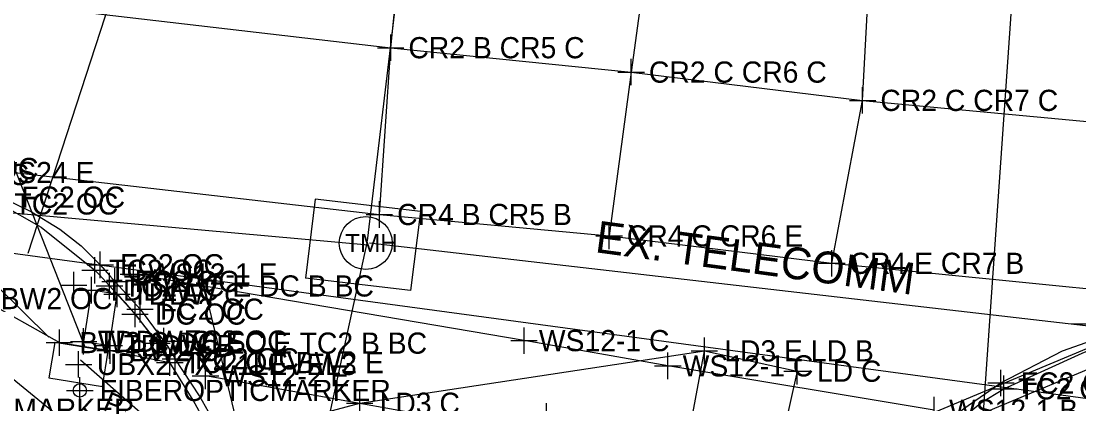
# Model space of a CAD drawing. Extents: x 1363693 to 1365209, y 422201 to 424153.
# Drawn here: x 1364193.9 to 1364273.8, y 423079.8 to 423108.7 of the extents above; entities that cross this region are included whole.
import ezdxf

# ---------------------------------------------------------------- set-up
doc = ezdxf.new("R2010")
doc.units = 0
for name, color, linetype in [('BASELINE-CL-RW', 7, 'Continuous'), ('DR_X_Storm_Sewer', 7, 'Continuous'), ('O-ALGN-BASELINE-WERK-CL-RW', 7, 'Continuous'), ('O-ALGN-TEXT-BASELINE-WERK-CL-RW', 7, 'Continuous'), ('OWNERS', 7, 'Continuous'), ('PM_X_Channelizing_Line', 7, 'Continuous'), ('PM_X_Crosswalk', 7, 'Continuous'), ('PV_P_Curb_Ramp', 7, 'Continuous'), ('RD_X_Misc_Items', 7, 'Continuous'), ('SG_X_Wiring', 7, 'Continuous'), ('SV_X_Original_Ground', 7, 'Continuous'), ('SV_X_Shot_Marker', 7, 'Continuous'), ('UT_X_Cable_TV', 7, 'Continuous'), ('UT_X_Cable_TV_FO', 7, 'Continuous'), ('UT_X_Electric', 7, 'Continuous'), ('UT_X_FO', 7, 'Continuous'), ('UT_X_Gas', 7, 'Continuous'), ('UT_X_Telecom', 7, 'Continuous'), ('UT_X_Telecom_FO', 7, 'Continuous'), ('UT_X_Telecom_Text', 7, 'Continuous'), ('UT_X_Unknown_Cells', 7, 'Continuous'), ('UT_X_Water', 7, 'Continuous')]:
    doc.layers.add(name, color=color, linetype=linetype)

msp = doc.modelspace()

# ---------------------------------------------------------------- linework, layer by layer
at = {"layer": 'BASELINE-CL-RW'}
msp.add_line((1364204.181, 423084.417), (1364205.148, 423082.949), dxfattribs=at)
for points in [[(1364123.598, 423104.457), (1364142.807, 423102.331), (1364167.664, 423099.601), (1364177.967, 423098.495), (1364182.593, 423097.85), (1364182.593, 423097.85), (1364185.593, 423097.142), (1364185.593, 423097.142), (1364190.862, 423095.496), (1364190.862, 423095.496), (1364192.343, 423094.923), (1364192.343, 423094.923), (1364195.434, 423093.17), (1364195.434, 423093.17), (1364199.492, 423089.916), (1364199.492, 423089.916), (1364199.819, 423089.592), (1364199.819, 423089.592), (1364200.589, 423088.732), (1364200.589, 423088.732)], [(1364200.589, 423088.732), (1364202.522, 423086.612), (1364202.522, 423086.612), (1364204.181, 423084.417), (1364204.181, 423084.417)], [(1364262.875, 423076.977), (1364266.403, 423079.919), (1364266.403, 423079.919), (1364268.15, 423080.966), (1364268.15, 423080.966), (1364274.076, 423083.649), (1364274.076, 423083.649), (1364276.743, 423084.775), (1364276.743, 423084.775), (1364276.962, 423084.861), (1364276.962, 423084.861), (1364277.686, 423085.136), (1364277.686, 423085.136)], [(1364211.687, 423068.433), (1364210.834, 423071.65), (1364210.834, 423071.65), (1364210.229, 423073.27), (1364210.229, 423073.27), (1364209.065, 423075.815), (1364209.065, 423075.815), (1364207.786, 423078.508), (1364207.786, 423078.508), (1364206.921, 423080.119), (1364206.921, 423080.119), (1364205.148, 423082.949), (1364205.148, 423082.949)]]:
    msp.add_lwpolyline(points, dxfattribs=at)
for start, end in [(39.66511, 45.05154), (34.4995, 39.66511)]:
    msp.add_arc((1364179.022, 423067.126), 30.528, start, end, dxfattribs=at)
at = {"layer": 'DR_X_Storm_Sewer'}
for points in [[(1364169.88, 423040.329), (1364293.497, 423091.992), (1364303.029, 423086.6)], [(1364302.291, 423085.294), (1364293.373, 423090.338), (1364170.416, 423038.928)]]:
    msp.add_lwpolyline(points, dxfattribs=at)
at = {"layer": 'O-ALGN-BASELINE-WERK-CL-RW'}
for points in [[(1363945.13, 423135.819), (1363969.932, 423133.318), (1363994.815, 423130.662), (1364019.895, 423128.137), (1364044.452, 423125.58), (1364069.276, 423123.015), (1364094.56, 423120.359), (1364119.159, 423117.933), (1364144.273, 423115.157), (1364169.12, 423112.53), (1364192.84, 423110.067), (1364221.831, 423106.718), (1364240.003, 423104.877), (1364257.486, 423102.742), (1364275.788, 423101.018), (1364283.924, 423100.028), (1364293.674, 423098.73), (1364296.797, 423098.651), (1364318.208, 423096.395), (1364343.743, 423093.638), (1364368.133, 423090.887)], [(1364242.388, 423128.438), (1364241.587, 423116.486), (1364240.003, 423104.877), (1364238.337, 423092.509)], [(1364255.158, 423090.442), (1364257.486, 423102.742), (1364258.097, 423114.418), (1364258.919, 423126.573)], [(1364178.112, 423099.066), (1364220.979, 423094.127), (1364238.337, 423092.509), (1364255.158, 423090.442), (1364292.044, 423086.773)]]:
    msp.add_lwpolyline(points, dxfattribs=at)
at = {"layer": 'O-ALGN-TEXT-BASELINE-WERK-CL-RW'}
msp.add_lwpolyline([(1364082.455, 423089.956), (1364091.492, 423091.463), (1364096.033, 423092.212), (1364096.16, 423092.322), (1364105.9, 423094.014), (1364117.087, 423095.993), (1364124.372, 423097.302), (1364141.98, 423095.292), (1364166.947, 423092.589), (1364178.078, 423091.327), (1364181.068, 423090.938), (1364184.015, 423090.305), (1364184.015, 423090.305), (1364187.51, 423089.214), (1364190.879, 423087.78), (1364190.879, 423087.78), (1364196.807, 423084.458), (1364200.629, 423083.854), (1364205.148, 423082.949)], dxfattribs=at)
at = {"layer": 'OWNERS'}
for points in [[(1364192.424, 423095.435), (1364194.695, 423094.339), (1364196.846, 423093.022), (1364196.846, 423093.022), (1364198.453, 423091.772), (1364199.894, 423090.333), (1364199.894, 423090.333), (1364200.623, 423089.504), (1364200.623, 423089.504), (1364201, 423089.078), (1364201, 423089.078), (1364202.166, 423087.791), (1364202.166, 423087.791), (1364202.9, 423086.976), (1364202.9, 423086.976), (1364203.138, 423086.684), (1364203.138, 423086.684), (1364204.703, 423084.573), (1364204.703, 423084.573), (1364204.962, 423084.194), (1364204.962, 423084.194), (1364205.557, 423083.23), (1364205.557, 423083.23)], [(1364248.95, 423053.266), (1364250.378, 423059.073), (1364250.378, 423059.073), (1364251.765, 423062.572), (1364251.765, 423062.572), (1364254.397, 423067.629), (1364254.397, 423067.629), (1364256.169, 423070.659), (1364256.169, 423070.659), (1364257.276, 423072.117), (1364257.276, 423072.117), (1364259.863, 423074.711), (1364259.863, 423074.711), (1364262.534, 423077.302), (1364265.134, 423079.484), (1364267.93, 423081.409), (1364267.93, 423081.409), (1364272.57, 423083.839), (1364277.514, 423085.565)], [(1364212.183, 423068.549), (1364211.368, 423071.874), (1364211.368, 423071.874), (1364210.737, 423073.604), (1364210.737, 423073.604), (1364209.554, 423076.187), (1364209.554, 423076.187), (1364208.29, 423078.824), (1364208.29, 423078.824), (1364207.391, 423080.448), (1364207.391, 423080.448), (1364205.557, 423083.23), (1364205.557, 423083.23)]]:
    msp.add_lwpolyline(points, dxfattribs=at)
at = {"layer": 'PM_X_Channelizing_Line'}
for p, q in [((1364231.905, 423084.607), (1364202.406, 423089.634)), ((1364242.769, 423082.7), (1364231.905, 423084.607)), ((1364262.895, 423079.358), (1364242.769, 423082.7)), ((1364230.79, 423077.848), (1364207.84, 423081.949))]:
    msp.add_line(p, q, dxfattribs=at)
at = {"layer": 'PM_X_Crosswalk'}
for p, q in [((1364231.905, 423084.607), (1364202.406, 423089.634)), ((1364242.769, 423082.7), (1364231.905, 423084.607)), ((1364262.895, 423079.358), (1364242.769, 423082.7)), ((1364230.79, 423077.848), (1364207.84, 423081.949))]:
    msp.add_line(p, q, dxfattribs=at)
at = {"layer": 'PV_P_Curb_Ramp'}
for p, q in [((1364199.221, 423088.419), (1364198.634, 423084.547)), ((1364201.162, 423088.119), (1364199.221, 423088.419)), ((1364200.58, 423084.23), (1364201.162, 423088.119)), ((1364198.634, 423084.547), (1364200.58, 423084.23))]:
    msp.add_line(p, q, dxfattribs=at)
at = {"layer": 'RD_X_Misc_Items'}
for p, q in [((1364199.221, 423088.419), (1364198.634, 423084.547)), ((1364201.162, 423088.119), (1364199.221, 423088.419)), ((1364200.58, 423084.23), (1364201.162, 423088.119)), ((1364198.634, 423084.547), (1364200.58, 423084.23))]:
    msp.add_line(p, q, dxfattribs=at)
at = {"layer": 'SG_X_Wiring'}
for p, q in [((1364219.495, 423079.88), (1364245.527, 423083.832)), ((1364239.18, 423049.22), (1364245.527, 423083.832)), ((1364245.527, 423083.832), (1364252.527, 423082.298)), ((1364252.527, 423082.298), (1364245.055, 423048.233)), ((1364209.754, 423077.289), (1364219.495, 423079.88))]:
    msp.add_line(p, q, dxfattribs=at)
at = {"layer": 'SV_X_Original_Ground'}
for p, q in [((1364221.831, 423105.718), (1364221.831, 423107.718)), ((1364220.831, 423106.718), (1364222.831, 423106.718)), ((1364240.003, 423103.877), (1364240.003, 423105.877)), ((1364239.003, 423104.877), (1364241.003, 423104.877)), ((1364257.486, 423101.742), (1364257.486, 423103.742)), ((1364256.486, 423102.742), (1364258.486, 423102.742)), ((1364220.979, 423093.127), (1364220.979, 423095.127)), ((1364219.979, 423094.127), (1364221.979, 423094.127)), ((1364238.337, 423091.509), (1364238.337, 423093.509)), ((1364237.337, 423092.509), (1364239.337, 423092.509)), ((1364255.158, 423089.442), (1364255.158, 423091.442)), ((1364202.406, 423088.634), (1364202.406, 423090.634)), ((1364254.158, 423090.442), (1364256.158, 423090.442)), ((1364197.887, 423087.798), (1364197.887, 423089.798)), ((1364201.406, 423089.634), (1364203.406, 423089.634)), ((1364196.887, 423088.798), (1364198.887, 423088.798)), ((1364199.221, 423087.419), (1364199.221, 423089.419)), ((1364201.162, 423087.119), (1364201.162, 423089.119)), ((1364198.221, 423088.419), (1364200.221, 423088.419)), ((1364200.162, 423088.119), (1364202.162, 423088.119)), ((1364198.634, 423083.547), (1364198.634, 423085.547)), ((1364231.905, 423083.607), (1364231.905, 423085.607)), ((1364273.273, 423085.875), (1364275.273, 423085.875)), ((1364200.58, 423083.23), (1364200.58, 423085.23)), ((1364245.527, 423082.832), (1364245.527, 423084.832)), ((1364197.634, 423084.547), (1364199.634, 423084.547)), ((1364199.58, 423084.23), (1364201.58, 423084.23)), ((1364230.905, 423084.607), (1364232.905, 423084.607)), ((1364198.257, 423081.811), (1364198.257, 423083.811)), ((1364242.769, 423081.7), (1364242.769, 423083.7)), ((1364244.527, 423083.832), (1364246.527, 423083.832)), ((1364197.257, 423082.811), (1364199.257, 423082.811)), ((1364207.84, 423080.949), (1364207.84, 423082.949)), ((1364241.769, 423082.7), (1364243.769, 423082.7)), ((1364198.35, 423079.846), (1364198.35, 423081.846)), ((1364206.84, 423081.949), (1364208.84, 423081.949)), ((1364197.35, 423080.846), (1364199.35, 423080.846)), ((1364219.495, 423078.88), (1364219.495, 423080.88)), ((1364262.895, 423078.358), (1364262.895, 423080.358)), ((1364218.495, 423079.88), (1364220.495, 423079.88)), ((1364233.6, 423077.893), (1364233.6, 423079.893))]:
    msp.add_line(p, q, dxfattribs=at)
at = {"layer": 'SV_X_Shot_Marker'}
for p, q in [((1364199.894, 423089.333), (1364199.894, 423091.333)), ((1364198.894, 423090.333), (1364200.894, 423090.333)), ((1364199.492, 423088.916), (1364199.492, 423090.916)), ((1364198.492, 423089.916), (1364200.492, 423089.916)), ((1364200.589, 423087.732), (1364200.589, 423089.732)), ((1364201, 423088.078), (1364201, 423090.078)), ((1364199.589, 423088.732), (1364201.589, 423088.732)), ((1364200, 423089.078), (1364202, 423089.078)), ((1364202.9, 423085.976), (1364202.9, 423087.976)), ((1364202.522, 423085.612), (1364202.522, 423087.612)), ((1364201.522, 423086.612), (1364203.522, 423086.612)), ((1364201.9, 423086.976), (1364203.9, 423086.976)), ((1364204.703, 423083.573), (1364204.703, 423085.573)), ((1364196.807, 423083.458), (1364196.807, 423085.458)), ((1364200.629, 423082.854), (1364200.629, 423084.854)), ((1364204.181, 423083.417), (1364204.181, 423085.417)), ((1364195.807, 423084.458), (1364197.807, 423084.458)), ((1364203.181, 423084.417), (1364205.181, 423084.417)), ((1364203.703, 423084.573), (1364205.703, 423084.573)), ((1364205.148, 423081.949), (1364205.148, 423083.949)), ((1364205.557, 423082.23), (1364205.557, 423084.23)), ((1364199.629, 423083.854), (1364201.629, 423083.854)), ((1364204.557, 423083.23), (1364206.557, 423083.23)), ((1364252.527, 423081.298), (1364252.527, 423083.298)), ((1364204.148, 423082.949), (1364206.148, 423082.949)), ((1364267.93, 423080.409), (1364267.93, 423082.409)), ((1364251.527, 423082.298), (1364253.527, 423082.298)), ((1364268.15, 423079.966), (1364268.15, 423081.966)), ((1364266.93, 423081.409), (1364268.93, 423081.409)), ((1364267.15, 423080.966), (1364269.15, 423080.966))]:
    msp.add_line(p, q, dxfattribs=at)
at = {"layer": 'UT_X_Cable_TV'}
msp.add_circle((1364219.949, 423091.973), 2, dxfattribs=at)
at = {"layer": 'UT_X_Cable_TV_FO'}
msp.add_lwpolyline([(1364196.451, 423084.474), (1364196.016, 423081.809), (1364200.063, 423081.148), (1364200.498, 423083.813)], close=True, dxfattribs=at)
msp.add_circle((1364198.35, 423080.846), 0.5, dxfattribs=at)
at = {"layer": 'UT_X_Electric'}
msp.add_lwpolyline([(1364201.55, 423074.962), (1364187.938, 423086.039), (1364061.994, 423098.936)], dxfattribs=at)
at = {"layer": 'UT_X_FO'}
msp.add_lwpolyline([(1364196.451, 423084.474), (1364196.016, 423081.809), (1364200.063, 423081.148), (1364200.498, 423083.813)], close=True, dxfattribs=at)
msp.add_lwpolyline([(1364198.41, 423083.145), (1364202.916, 423079.215), (1364206.614, 423072.625), (1364206.927, 423065.384), (1364205.607, 423052.889), (1364202.652, 423033.176), (1364193.585, 423006.537), (1364182.955, 422981.103), (1364130.325, 422876.058), (1364040.63, 422724.214)], dxfattribs=at)
msp.add_circle((1364198.35, 423080.846), 0.5, dxfattribs=at)
at = {"layer": 'UT_X_Gas'}
for points in [[(1364194.448, 423091.209), (1364220.328, 423170.624), (1364225.475, 423227.742)], [(1363697.823, 423150.328), (1364024.78, 423111.733), (1364079.651, 423106.56), (1364321.815, 423073.856), (1364574.009, 423047.674), (1364582.932, 423046.282), (1364615.757, 423042.884), (1364684.796, 423035.164)], [(1364207.557, 423089.372), (1364211.518, 423072.856), (1364208.943, 423046.381), (1364201.649, 423012.485), (1364191.712, 422981.617), (1364181.14, 422953.292), (1364166.466, 422921.961), (1364127.708, 422851.525), (1364051.86, 422717.903)]]:
    msp.add_lwpolyline(points, dxfattribs=at)
at = {"layer": 'UT_X_Telecom'}
for p, q in [((1364229.066, 423167.793), (1364220.065, 423092.139)), ((1364157.943, 423097.45), (1364220.14, 423091.835)), ((1364216.138, 423095.277), (1364215.39, 423089.324)), ((1364224.084, 423094.345), (1364216.138, 423095.277)), ((1364216.138, 423095.277), (1364216.138, 423095.277)), ((1364224.084, 423094.345), (1364223.336, 423088.392)), ((1364224.084, 423094.345), (1364224.084, 423094.345)), ((1364208.821, 423040.246), (1364220.043, 423091.976)), ((1364305.749, 423082.098), (1364220.232, 423091.958)), ((1364223.336, 423088.392), (1364215.39, 423089.324)), ((1364215.39, 423089.324), (1364215.39, 423089.324)), ((1364223.336, 423088.392), (1364223.336, 423088.392))]:
    msp.add_line(p, q, dxfattribs=at)
msp.add_lwpolyline([(1364220.979, 423094.127), (1364221.831, 423106.718), (1364223.029, 423118.455), (1364224.316, 423130.683)], dxfattribs=at)
at = {"layer": 'UT_X_Telecom_FO'}
for p, q in [((1364172.332, 423150.853), (1364198.74, 423084.146)), ((1364190.224, 423090.536), (1364196.019, 423084.876))]:
    msp.add_line(p, q, dxfattribs=at)
at = {"layer": 'UT_X_Water'}
msp.add_lwpolyline([(1364263.889, 423134.469), (1364270.338, 423133.178), (1364266, 423070.885), (1364241.238, 422967.415), (1364211.801, 422898.599), (1364139.416, 422765.962), (1364094.46, 422690.2)], dxfattribs=at)

# ---------------------------------------------------------------- texts
at = {"layer": 'SV_X_Original_Ground'}
for s, p in [('CR2 B CR5 C', (1364223.168, 423105.918)), ('CR2 C CR6 C', (1364241.34, 423104.077)), ('CR2 C CR7 C', (1364258.823, 423101.942)), ('WS24 E', (1364191.604, 423096.494)), ('CR4 B CR5 B', (1364222.316, 423093.327)), ('CR4 C CR6 E', (1364239.674, 423091.709)), ('CR4 E CR7 B', (1364256.495, 423089.642)), ('WS12-1 E', (1364203.525, 423088.834)), ('TDDW C', (1364200.292, 423087.619)), ('TDDW C', (1364202.233, 423087.319)), ('TDDW CLS', (1364199.705, 423083.747)), ('TDDW B', (1364201.651, 423083.43)), ('WS12-1 C', (1364233.024, 423083.807)), ('LD3 E LD B', (1364247.027, 423083.032)), ('UBX2.7X4.1LEVEL3', (1364199.635, 423082.011)), ('WS12-1 C', (1364243.888, 423081.9)), ('WS12-2 E', (1364208.959, 423081.149)), ('FIBEROPTICMARKER', (1364199.85, 423080.046)), ('FIBEROPTICMARKER', (1364180.489, 423078.626)), ('LD3 C', (1364220.995, 423079.08)), ('WS12-1 B', (1364264.014, 423078.558))]:
    msp.add_text(s, height=1.6, dxfattribs=at).set_placement(p)
at = {"layer": 'SV_X_Shot_Marker'}
for s, p in [('FC2 OC', (1364187.375, 423096.799)), ('TC2 OC', (1364186.664, 423096.342)), ('FC2 OC', (1364193.924, 423094.635)), ('TC2 OC', (1364193.414, 423094.123)), ('FC2 OC', (1364201.394, 423089.533)), ('TC2 OC', (1364200.563, 423089.116)), ('TC2 EC E DC B BC', (1364201.66, 423087.932)), ('FC2 OC', (1364202.5, 423088.278)), ('BW2 OC', (1364192.379, 423086.98)), ('DC OC', (1364204.022, 423085.812)), ('FC2 OC', (1364204.4, 423086.176)), ('BW2 C', (1364198.307, 423083.658)), ('DC EC E TC2 B BC', (1364205.681, 423083.617)), ('FC2 OC', (1364206.203, 423083.773)), ('BW2 C', (1364202.129, 423083.054)), ('FC2 OC', (1364207.057, 423082.43)), ('TC2 OC BW2 E', (1364206.219, 423082.149)), ('LD C', (1364254.027, 423081.498)), ('TC2 OC', (1364269.221, 423080.166)), ('FC2 OC', (1364269.43, 423080.609))]:
    msp.add_text(s, height=1.6, dxfattribs=at).set_placement(p)
at = {"layer": 'UT_X_Cable_TV'}
msp.add_text('TMH', height=1.3714, dxfattribs=at).set_placement((1364218.395, 423091.287))
at = {"layer": 'UT_X_Telecom_Text'}
msp.add_text('EX. TELECOMM', height=2.4, rotation=352.34452, dxfattribs=at).set_placement((1364237.212, 423091.287))
at = {"layer": 'UT_X_Unknown_Cells'}
msp.add_text('P', height=1.503, rotation=337.58271, dxfattribs=at).set_placement((1364200.001, 423079.409))

doc.saveas('drawing.dxf')
